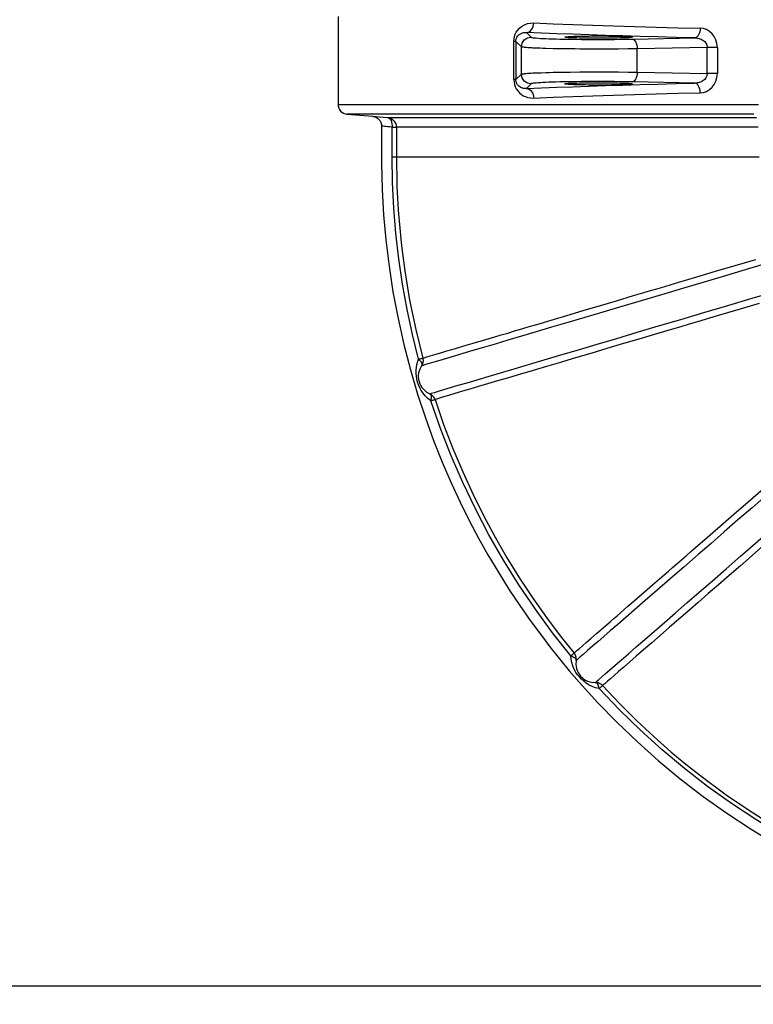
# Model space of a CAD drawing. Header units: millimetres. Extents: x 196 to 2027204, y -221452 to 153872.
# Tile 262 of 381: x 1215758 to 1216518, y -203443 to -202423. Entities that reach past the tile are written whole.
import ezdxf

# ---------------------------------------------------------------- set-up
doc = ezdxf.new("R2010")
doc.units = ezdxf.units.MM
doc.layers.add('00_Основной', color=163, linetype='Continuous', lineweight=40)
doc.layers.add('Эл.линия силовых сетей', color=1, linetype='Continuous', lineweight=50)
doc.styles.add('Times New Roman', font='times.ttf')

msp = doc.modelspace()

# ---------------------------------------------------------------- linework, layer by layer
at = {"color": 252, "lineweight": 30, "ltscale": 10}
msp.add_line((1212197.7, -203424.1, 0.2), (1216757.7, -203424.1, 0.5), dxfattribs=at)
at = {"layer": '00_Основной', "color": 252, "lineweight": 25, "ltscale": 10}
for p, q in [((1216087.7, -202419.7, 0.2), (1216087.7, -202510.8, 0.2)), ((1216282.9, -202436.3, 0.2), (1216287.7, -202441.1, 0.2)), ((1216269.9, -202485.1, 0.2), (1216269.9, -202445.4, 0.2)), ((1216277.8, -202451.1, 0.2), (1216272, -202445.4, 0.2)), ((1216272, -202445.4, 0.2), (1216272, -202485.1, 0.2)), ((1216392.7, -202443.1, 0.2), (1216457.4, -202441.8, 0.2)), ((1216277.8, -202479.4, 0.2), (1216277.8, -202451.1, 0.2)), ((1216470.3, -202451.7, 0.2), (1216397.7, -202453.1, 0.2)), ((1216397.7, -202477.4, 0.2), (1216397.7, -202453.1, 0.2)), ((1216470.3, -202478.8, 0.2), (1216470.3, -202451.7, 0.2)), ((1216480.8, -202451.7, 0.2), (1216480.8, -202478.8, 0.2)), ((1216397.7, -202477.4, 0.2), (1216470.3, -202478.8, 0.2)), ((1216272, -202485.1, 0.2), (1216277.8, -202479.4, 0.2)), ((1216457.4, -202488.7, 0.2), (1216392.7, -202487.4, 0.2)), ((1216287.7, -202489.4, 0.2), (1216282.9, -202494.2, 0.2)), ((1216096.8, -202520.8, 0.2), (1216123.7, -202523.1, 0.2))]:
    msp.add_line(p, q, dxfattribs=at)
at = {"layer": '00_Основной', "color": 252, "lineweight": 25, "ltscale": 10, "elevation": 0.2}
for points in [[(1216269.9, -202445.4), (1216270.1, -202442.8), (1216270.6, -202440.3), (1216271.4, -202438), (1216272.4, -202436), (1216273.9, -202433.8), (1216275.7, -202431.8), (1216277.7, -202430.1), (1216280.8, -202428.3), (1216284, -202427), (1216287.2, -202426.4), (1216290.6, -202426.3)], [(1216282.9, -202436.3), (1216284.4, -202436), (1216285.8, -202435.4), (1216287.1, -202434.5), (1216288.3, -202433.3), (1216289.2, -202431.8), (1216290, -202430), (1216290.4, -202428.2), (1216290.6, -202426.3)], [(1216290.6, -202426.3), (1216310.5, -202427.1), (1216330.9, -202427.9), (1216351.9, -202428.6), (1216373.3, -202429.3), (1216395.2, -202430), (1216417.5, -202430.6), (1216440.1, -202431.3), (1216463.1, -202431.8)], [(1216272, -202445.4), (1216272.1, -202444.6), (1216272.1, -202443.9), (1216272.5, -202442.5), (1216273.1, -202441.1), (1216274, -202439.8), (1216274.4, -202439.3), (1216274.9, -202438.8), (1216275.5, -202438.3), (1216276.1, -202437.9), (1216276.8, -202437.5), (1216277.5, -202437.2), (1216278.2, -202436.9), (1216279, -202436.6), (1216279.8, -202436.4), (1216280.3, -202436.4), (1216280.9, -202436.3), (1216281.8, -202436.2), (1216282.9, -202436.3)], [(1216457.4, -202441.8), (1216438.1, -202441.3), (1216419.2, -202440.9), (1216400.7, -202440.3), (1216382.5, -202439.8), (1216364.8, -202439.3), (1216347.5, -202438.7), (1216330.7, -202438.1), (1216314.3, -202437.5), (1216298.4, -202436.9), (1216282.9, -202436.3)], [(1216463.1, -202431.8), (1216463, -202433.7), (1216462.6, -202435.6), (1216462.1, -202437.3), (1216461.4, -202438.8), (1216460.5, -202440), (1216459.6, -202441), (1216458.5, -202441.6), (1216457.4, -202441.8)], [(1216480.8, -202451.7), (1216480.4, -202447.7), (1216479.3, -202443.8), (1216477.6, -202440.4), (1216475.3, -202437.5), (1216472.6, -202435.1), (1216469.6, -202433.3), (1216466.4, -202432.2), (1216463.1, -202431.8)], [(1216272, -202445.4), (1216272, -202445.4), (1216271.8, -202445.4), (1216271.7, -202445.4), (1216271.4, -202445.4), (1216271.1, -202445.4), (1216270.8, -202445.4), (1216270.4, -202445.4), (1216269.9, -202445.4)], [(1216277.8, -202451.1), (1216278, -202449.2), (1216278.5, -202447.3), (1216279.5, -202445.5), (1216280.7, -202444), (1216282.2, -202442.8), (1216283.9, -202441.9), (1216285.8, -202441.3), (1216287.7, -202441.1)], [(1216287.7, -202441.1), (1216288.1, -202441.3), (1216288.8, -202441.4), (1216289.9, -202441.6), (1216291.2, -202441.8), (1216293, -202441.9), (1216295, -202442.1), (1216297.4, -202442.3), (1216300.1, -202442.4), (1216303, -202442.5), (1216306.3, -202442.7), (1216309.7, -202442.8), (1216313.5, -202442.9), (1216317.5, -202443), (1216321.6, -202443.1), (1216326, -202443.2), (1216330.5, -202443.3), (1216335.1, -202443.3), (1216339.9, -202443.4), (1216344.7, -202443.4), (1216349.6, -202443.4), (1216354.6, -202443.4), (1216359.6, -202443.5), (1216364.5, -202443.4), (1216369.5, -202443.4), (1216374.3, -202443.4), (1216379.1, -202443.3), (1216383.8, -202443.3), (1216388.3, -202443.2), (1216392.7, -202443.1)], [(1216392.7, -202443.1), (1216393.7, -202443.4), (1216394.6, -202444), (1216395.4, -202444.9), (1216396.2, -202446.2), (1216396.8, -202447.7), (1216397.3, -202449.4), (1216397.6, -202451.2), (1216397.7, -202453.1)], [(1216457.4, -202441.8), (1216460, -202442.1), (1216461.8, -202442.4), (1216462.9, -202442.8), (1216464, -202443.2), (1216465, -202443.7), (1216465.8, -202444.2), (1216466.8, -202444.9), (1216467.7, -202445.7), (1216469, -202447.3), (1216469.6, -202448.4), (1216470, -202449.4), (1216470.3, -202451.7)], [(1216397.7, -202453.1), (1216388.3, -202453.3), (1216378.5, -202453.4), (1216368.5, -202453.4), (1216358.4, -202453.5), (1216348.3, -202453.4), (1216338.2, -202453.4), (1216333.3, -202453.3), (1216328.4, -202453.3), (1216323.6, -202453.2), (1216318.9, -202453.1), (1216310.8, -202453), (1216303, -202452.8), (1216300.1, -202452.7), (1216297.2, -202452.6), (1216294.5, -202452.5), (1216291.9, -202452.4), (1216289.5, -202452.3), (1216288.1, -202452.2), (1216286.8, -202452.1), (1216285.5, -202452.1), (1216284.3, -202452), (1216283.1, -202451.9), (1216282.1, -202451.8), (1216281.1, -202451.7), (1216280, -202451.6), (1216279, -202451.5), (1216278.2, -202451.3), (1216277.8, -202451.1)], [(1216480.8, -202451.7), (1216479.6, -202451.7), (1216478.3, -202451.7), (1216477, -202451.7), (1216475.6, -202451.7), (1216474.2, -202451.7), (1216472.9, -202451.7), (1216471.6, -202451.7), (1216470.3, -202451.7)], [(1216277.8, -202479.4), (1216278, -202479.3), (1216278.3, -202479.2), (1216278.7, -202479.1), (1216279.3, -202479), (1216279.9, -202478.9), (1216280.5, -202478.9), (1216281.1, -202478.8), (1216282.5, -202478.7), (1216284.1, -202478.5), (1216285.8, -202478.4), (1216287.6, -202478.3), (1216289.5, -202478.2), (1216293.6, -202478), (1216298.1, -202477.9), (1216303, -202477.7), (1216306.8, -202477.6), (1216310.8, -202477.5), (1216314.8, -202477.4), (1216318.9, -202477.4), (1216328.4, -202477.2), (1216338.2, -202477.1), (1216348.3, -202477.1), (1216358.4, -202477), (1216368.5, -202477.1), (1216378.5, -202477.1), (1216388.3, -202477.2), (1216397.7, -202477.4)], [(1216397.7, -202477.4), (1216397.6, -202479.3), (1216397.3, -202481.1), (1216396.8, -202482.8), (1216396.2, -202484.3), (1216395.4, -202485.6), (1216394.6, -202486.5), (1216393.7, -202487.1), (1216392.7, -202487.4)], [(1216269.9, -202485.1), (1216270.1, -202487.7), (1216270.6, -202490.2), (1216271.4, -202492.5), (1216272.4, -202494.5), (1216273.9, -202496.7), (1216275.7, -202498.7), (1216277.7, -202500.4), (1216279.7, -202501.7), (1216281.8, -202502.7), (1216284, -202503.5), (1216287.2, -202504.1), (1216290.6, -202504.2)], [(1216272, -202485.1), (1216272, -202485.1), (1216271.8, -202485.1), (1216271.7, -202485.1), (1216271.4, -202485.1), (1216271.1, -202485.1), (1216270.8, -202485.1), (1216270.4, -202485.1), (1216269.9, -202485.1)], [(1216282.9, -202494.2), (1216281.8, -202494.3), (1216280.9, -202494.2), (1216280.3, -202494.2), (1216279.8, -202494.1), (1216279.3, -202494), (1216278.7, -202493.8), (1216278.2, -202493.6), (1216277.7, -202493.4), (1216277.3, -202493.2), (1216276.8, -202493), (1216276, -202492.5), (1216275.2, -202491.9), (1216274.5, -202491.3), (1216274, -202490.7), (1216273.7, -202490.3), (1216273.4, -202489.8), (1216273.1, -202489.4), (1216272.5, -202488), (1216272.1, -202486.6), (1216272.1, -202485.9), (1216272, -202485.1)], [(1216287.7, -202489.4), (1216285.8, -202489.2), (1216283.9, -202488.6), (1216282.2, -202487.7), (1216280.7, -202486.5), (1216279.5, -202485), (1216278.5, -202483.2), (1216278, -202481.4), (1216277.8, -202479.4)], [(1216392.7, -202487.4), (1216388.3, -202487.3), (1216383.8, -202487.2), (1216379.1, -202487.2), (1216374.3, -202487.1), (1216369.5, -202487.1), (1216364.5, -202487.1), (1216359.6, -202487), (1216354.6, -202487.1), (1216349.6, -202487.1), (1216344.7, -202487.1), (1216339.9, -202487.1), (1216335.1, -202487.2), (1216330.5, -202487.2), (1216326, -202487.3), (1216321.6, -202487.4), (1216317.5, -202487.5), (1216313.5, -202487.6), (1216309.7, -202487.7), (1216306.3, -202487.8), (1216303, -202488), (1216300.1, -202488.1), (1216297.4, -202488.3), (1216295, -202488.4), (1216293, -202488.6), (1216291.2, -202488.7), (1216289.9, -202488.9), (1216288.8, -202489.1), (1216288.1, -202489.2), (1216287.7, -202489.4)], [(1216470.3, -202478.8), (1216470, -202481), (1216469, -202483.2), (1216468.4, -202484), (1216467.7, -202484.8), (1216465.8, -202486.3), (1216464.7, -202487), (1216463.3, -202487.6), (1216461.8, -202488.1), (1216461, -202488.3), (1216460, -202488.4), (1216458.8, -202488.6), (1216457.4, -202488.7)], [(1216463.1, -202498.7), (1216466.4, -202498.3), (1216469.6, -202497.2), (1216472.6, -202495.4), (1216475.3, -202493), (1216477.6, -202490.1), (1216479.3, -202486.6), (1216480.4, -202482.8), (1216480.8, -202478.8)], [(1216480.8, -202478.8), (1216479.6, -202478.8), (1216478.3, -202478.8), (1216477, -202478.8), (1216475.6, -202478.8), (1216474.2, -202478.8), (1216472.9, -202478.8), (1216471.6, -202478.8), (1216470.3, -202478.8)], [(1216282.9, -202494.2), (1216298.4, -202493.6), (1216314.3, -202493), (1216330.7, -202492.4), (1216347.5, -202491.8), (1216364.8, -202491.2), (1216382.5, -202490.7), (1216400.7, -202490.2), (1216419.2, -202489.6), (1216438.1, -202489.2), (1216457.4, -202488.7)], [(1216282.9, -202494.2), (1216284.4, -202494.5), (1216285.8, -202495.1), (1216287.1, -202496), (1216288.3, -202497.2), (1216289.2, -202498.7), (1216290, -202500.5), (1216290.4, -202502.3), (1216290.6, -202504.2)], [(1216463.1, -202498.7), (1216463, -202496.8), (1216462.6, -202494.9), (1216462.1, -202493.2), (1216461.4, -202491.7), (1216460.5, -202490.5), (1216459.6, -202489.5), (1216458.5, -202488.9), (1216457.4, -202488.7)], [(1216290.6, -202504.2), (1216310.5, -202503.4), (1216330.9, -202502.6), (1216351.9, -202501.9), (1216373.3, -202501.2), (1216395.2, -202500.5), (1216417.5, -202499.9), (1216440.1, -202499.2), (1216463.1, -202498.7)], [(1216087.7, -202510.8), (1216087.9, -202512.7), (1216088.4, -202514.5), (1216089.2, -202516.1), (1216090.3, -202517.6), (1216091.7, -202518.8), (1216093.3, -202519.8), (1216095, -202520.5), (1216096.8, -202520.8)], [(1216087.7, -202510.8), (1216087.8, -202510.8), (1216088.3, -202510.8), (1216089.1, -202510.8), (1216090.2, -202510.8), (1216091.7, -202510.8), (1216093.6, -202510.8), (1216095.9, -202510.8), (1216098.4, -202510.8), (1216101.4, -202510.8), (1216104.6, -202510.8), (1216108.3, -202510.8), (1216112.3, -202510.8), (1216116.6, -202510.8), (1216121.3, -202510.8), (1216126.3, -202510.8), (1216131.6, -202510.8), (1216137.3, -202510.8), (1216143.4, -202510.8), (1216149.7, -202510.8), (1216156.4, -202510.8), (1216163.4, -202510.8), (1216170.8, -202510.8), (1216178.5, -202510.8), (1216186.5, -202510.8), (1216194.8, -202510.8), (1216203.4, -202510.8), (1216212.3, -202510.8), (1216221.6, -202510.8), (1216231.1, -202510.8), (1216240.9, -202510.8), (1216251.1, -202510.8), (1216261.5, -202510.8), (1216272.2, -202510.8), (1216283.2, -202510.8), (1216294.5, -202510.8), (1216306, -202510.8), (1216317.8, -202510.8), (1216329.8, -202510.8), (1216342.2, -202510.8), (1216354.7, -202510.8), (1216367.6, -202510.8), (1216380.6, -202510.8), (1216393.9, -202510.8), (1216407.5, -202510.8), (1216421.2, -202510.8), (1216435.2, -202510.8), (1216449.4, -202510.8), (1216463.8, -202510.8), (1216478.4, -202510.8), (1216493.2, -202510.8), (1216508.2, -202510.8), (1216523.3, -202510.8)], [(1216518.7, -202520.8), (1216503.7, -202520.8), (1216489, -202520.8), (1216474.3, -202520.8), (1216459.9, -202520.8), (1216445.7, -202520.8), (1216431.8, -202520.8), (1216418, -202520.8), (1216404.4, -202520.8), (1216391.1, -202520.8), (1216378, -202520.8), (1216365.2, -202520.8), (1216352.6, -202520.8), (1216340.3, -202520.8), (1216328.2, -202520.8), (1216316.4, -202520.8), (1216304.8, -202520.8), (1216293.5, -202520.8), (1216282.5, -202520.8), (1216271.8, -202520.8), (1216261.3, -202520.8), (1216251.1, -202520.8), (1216241.3, -202520.8), (1216231.7, -202520.8), (1216222.4, -202520.8), (1216213.5, -202520.8), (1216204.8, -202520.8), (1216196.5, -202520.8), (1216188.4, -202520.8), (1216180.7, -202520.8), (1216173.3, -202520.8), (1216166.3, -202520.8), (1216159.5, -202520.8), (1216153.1, -202520.8), (1216147.1, -202520.8), (1216141.3, -202520.8), (1216136, -202520.8), (1216130.9, -202520.8), (1216126.2, -202520.8), (1216121.8, -202520.8), (1216117.8, -202520.8), (1216114.1, -202520.8), (1216110.8, -202520.8), (1216107.8, -202520.8), (1216105.2, -202520.8), (1216103, -202520.8), (1216101, -202520.8), (1216099.5, -202520.8), (1216098.3, -202520.8), (1216097.5, -202520.8), (1216097, -202520.8), (1216096.8, -202520.8)], [(1216123.6, -202523.1), (1216125.3, -202523.4), (1216127, -202524.1), (1216128.6, -202525.1), (1216130.1, -202526.4), (1216131.2, -202527.9), (1216132.1, -202529.6), (1216132.6, -202531.4), (1216132.7, -202533.1)], [(1216123.7, -202523.1), (1216123.8, -202523.2), (1216125, -202523.3), (1216127.3, -202523.4), (1216130.4, -202523.7), (1216134.4, -202524.1), (1216139.1, -202524.4)], [(1216139.1, -202524.4), (1216139.9, -202524.4), (1216141, -202524.4), (1216142.5, -202524.4), (1216144.3, -202524.4), (1216146.5, -202524.4), (1216149, -202524.4), (1216151.9, -202524.4), (1216155.1, -202524.4), (1216158.7, -202524.4), (1216162.6, -202524.4), (1216166.8, -202524.4), (1216171.4, -202524.4), (1216176.3, -202524.4), (1216181.6, -202524.4), (1216187.1, -202524.4), (1216193.1, -202524.4), (1216199.3, -202524.4), (1216205.9, -202524.4), (1216212.8, -202524.4), (1216220, -202524.4), (1216227.5, -202524.4), (1216235.4, -202524.4), (1216243.5, -202524.4), (1216252, -202524.4), (1216260.7, -202524.4), (1216269.8, -202524.4), (1216279.2, -202524.4), (1216288.8, -202524.4), (1216298.7, -202524.4), (1216309, -202524.4), (1216319.5, -202524.4), (1216330.2, -202524.4), (1216341.3, -202524.4), (1216352.6, -202524.4), (1216364.1, -202524.4), (1216375.9, -202524.4), (1216388, -202524.4), (1216400.3, -202524.4), (1216412.9, -202524.4), (1216425.6, -202524.4), (1216438.7, -202524.4), (1216451.9, -202524.4), (1216465.3, -202524.4), (1216479, -202524.4), (1216492.9, -202524.4), (1216506.9, -202524.4), (1216521.2, -202524.4)], [(1216139.1, -202524.4), (1216140.9, -202524.8), (1216142.6, -202525.4), (1216144.2, -202526.4), (1216145.6, -202527.7), (1216146.7, -202529.1), (1216147.5, -202530.8), (1216148, -202532.6), (1216148.2, -202534.4)], [(1216139.1, -202524.4), (1216140.1, -202524.7), (1216141.1, -202525.4), (1216141.9, -202526.3), (1216142.7, -202527.5), (1216143.2, -202529), (1216143.6, -202530.7), (1216143.8, -202532.5), (1216143.8, -202534.4)], [(1216132.7, -202533.1), (1216132.7, -202545), (1216132.7, -202572.1), (1216133.4, -202599), (1216134.9, -202625.3), (1216137.2, -202651), (1216140.2, -202676.1), (1216144.6, -202704.9), (1216149.9, -202732.7), (1216156, -202759.6), (1216162.7, -202785.6), (1216170.2, -202811), (1216178.2, -202835.4), (1216186.7, -202858.9), (1216195.7, -202881.3), (1216204.9, -202902.7), (1216214.2, -202922.8), (1216223.7, -202941.9), (1216233.4, -202960.2), (1216243.1, -202977.5), (1216254.2, -202996.1), (1216265.2, -203013.7), (1216276.1, -203030.1), (1216286.9, -203045.4), (1216297.4, -203059.7), (1216307.3, -203072.8), (1216317.2, -203085.2), (1216327.3, -203097.5), (1216337.7, -203109.5), (1216357, -203130.7), (1216377, -203151.2), (1216397.9, -203171.2), (1216419.5, -203190.5), (1216442.4, -203209.5), (1216466.1, -203227.7), (1216490.5, -203245.2), (1216515.7, -203261.8), (1216541.7, -203277.6)], [(1216143.8, -202534.4), (1216141.4, -202534.1), (1216139.2, -202533.9), (1216137.3, -202533.6), (1216135.7, -202533.5), (1216134.4, -202533.3), (1216133.5, -202533.2), (1216132.9, -202533.1), (1216132.7, -202533.1), (1216132.7, -202533.1)], [(1216143.8, -202534.4), (1216144.7, -202534.4), (1216145.6, -202534.4), (1216146.3, -202534.4), (1216147, -202534.4), (1216147.5, -202534.4), (1216147.9, -202534.4), (1216148.1, -202534.4), (1216148.2, -202534.4)], [(1216143.8, -202565.2), (1216143.8, -202549.8), (1216143.8, -202534.4)], [(1216523.1, -202534.4), (1216508.8, -202534.4), (1216494.7, -202534.4), (1216480.8, -202534.4), (1216467.1, -202534.4), (1216453.7, -202534.4), (1216440.4, -202534.4), (1216427.4, -202534.4), (1216414.6, -202534.4), (1216402.1, -202534.4), (1216389.8, -202534.4), (1216377.8, -202534.4), (1216366, -202534.4), (1216354.5, -202534.4), (1216343.2, -202534.4), (1216332.2, -202534.4), (1216321.5, -202534.4), (1216311.1, -202534.4), (1216301, -202534.4), (1216291.1, -202534.4), (1216281.6, -202534.4), (1216272.3, -202534.4), (1216263.4, -202534.4), (1216254.8, -202534.4), (1216246.4, -202534.4), (1216238.4, -202534.4), (1216230.8, -202534.4), (1216223.4, -202534.4), (1216216.3, -202534.4), (1216209.6, -202534.4), (1216203.3, -202534.4), (1216197.2, -202534.4), (1216191.5, -202534.4), (1216186.1, -202534.4), (1216181.1, -202534.4), (1216176.5, -202534.4), (1216172.1, -202534.4), (1216168.1, -202534.4), (1216164.5, -202534.4), (1216161.2, -202534.4), (1216158.3, -202534.4), (1216155.7, -202534.4), (1216153.5, -202534.4), (1216151.6, -202534.4), (1216150.2, -202534.4), (1216149, -202534.4), (1216148.2, -202534.4)], [(1216148.2, -202534.4), (1216148.2, -202551.7), (1216148.2, -202565.3)], [(1216143.8, -202565.2), (1216144.7, -202565.2), (1216145.6, -202565.2), (1216146.3, -202565.2), (1216147, -202565.2), (1216147.5, -202565.2), (1216147.9, -202565.2), (1216148.1, -202565.3), (1216148.2, -202565.3)], [(1216171.2, -202774.8), (1216164.8, -202749.1), (1216159.3, -202723.2), (1216154.5, -202697.1), (1216150.7, -202670.9), (1216147.7, -202644.6), (1216145.5, -202618.2), (1216144.2, -202591.7), (1216143.8, -202565.2)], [(1216524, -202565.3), (1216509.7, -202565.3), (1216495.6, -202565.3), (1216481.6, -202565.3), (1216467.9, -202565.3), (1216454.4, -202565.3), (1216441.1, -202565.3), (1216428.1, -202565.3), (1216415.3, -202565.3), (1216402.7, -202565.3), (1216390.4, -202565.3), (1216378.3, -202565.3), (1216366.5, -202565.3), (1216355, -202565.3), (1216343.7, -202565.3), (1216332.7, -202565.3), (1216322, -202565.3), (1216311.5, -202565.3), (1216301.4, -202565.3), (1216291.5, -202565.3), (1216281.9, -202565.3), (1216272.6, -202565.3), (1216263.7, -202565.3), (1216255, -202565.3), (1216246.7, -202565.3), (1216238.7, -202565.3), (1216231, -202565.3), (1216223.6, -202565.3), (1216216.5, -202565.3), (1216209.8, -202565.3), (1216203.4, -202565.3), (1216197.3, -202565.3), (1216191.6, -202565.3), (1216186.2, -202565.3), (1216181.2, -202565.3), (1216176.5, -202565.3), (1216172.2, -202565.3), (1216168.2, -202565.3), (1216164.5, -202565.3), (1216161.3, -202565.3), (1216158.3, -202565.3), (1216155.7, -202565.3), (1216153.5, -202565.3), (1216151.7, -202565.3), (1216150.2, -202565.3), (1216149, -202565.3), (1216148.2, -202565.3)], [(1216148.2, -202565.3), (1216148.3, -202574.5), (1216148.5, -202584.6), (1216148.8, -202595.8), (1216149.3, -202607.9), (1216150.1, -202620.4), (1216150.9, -202631.6), (1216153.5, -202657.4), (1216156.8, -202683.1), (1216161.9, -202713.7), (1216168.2, -202743.9), (1216175.5, -202773.6)], [(1216175.5, -202773.6), (1216177, -202773.2), (1216179.6, -202772.4), (1216183.2, -202771.3), (1216187.9, -202770), (1216191.4, -202768.9), (1216195.2, -202767.8), (1216199.5, -202766.5), (1216204.3, -202765.1), (1216209.4, -202763.6), (1216218.1, -202761), (1216227.8, -202758.2), (1216238.5, -202755), (1216250.2, -202751.5), (1216256.7, -202749.6), (1216263.5, -202747.6), (1216270.6, -202745.5), (1216278, -202743.3), (1216285.6, -202741), (1216293.6, -202738.7), (1216308.6, -202734.2), (1216324.7, -202729.4), (1216341.7, -202724.4), (1216359.7, -202719.1), (1216376.4, -202714.1), (1216393.9, -202708.9), (1216398.6, -202707.5), (1216403.4, -202706.1), (1216408.2, -202704.7), (1216413, -202703.3), (1216418, -202701.8), (1216422.9, -202700.3), (1216440.8, -202695), (1216459.5, -202689.5), (1216479, -202683.7), (1216499.3, -202677.7), (1216520.5, -202671.4)], [(1216538.7, -202673.6), (1216514.2, -202680.9), (1216490.4, -202687.9), (1216467.2, -202694.8), (1216444.7, -202701.5), (1216423, -202707.9), (1216401.9, -202714.1), (1216381.7, -202720.1), (1216362.2, -202725.9), (1216343.6, -202731.4), (1216325.8, -202736.7), (1216308.9, -202741.7), (1216292.9, -202746.4), (1216277.9, -202750.9), (1216263.8, -202755.1), (1216250.6, -202759), (1216238.5, -202762.6), (1216227.3, -202765.9), (1216217.2, -202768.9), (1216208.1, -202771.6), (1216200.1, -202773.9), (1216193.1, -202776), (1216187.1, -202777.8), (1216182.3, -202779.2), (1216178.5, -202780.3), (1216175.9, -202781.1), (1216174.3, -202781.6)], [(1216182.8, -202810.5), (1216184.6, -202810), (1216187.6, -202809.1), (1216191.9, -202807.8), (1216197.4, -202806.2), (1216204.2, -202804.2), (1216212.2, -202801.8), (1216221.4, -202799.1), (1216231.8, -202796), (1216243.4, -202792.6), (1216256.2, -202788.8), (1216270.2, -202784.7), (1216285.2, -202780.2), (1216301.4, -202775.4), (1216318.6, -202770.3), (1216336.9, -202764.9), (1216356.2, -202759.2), (1216376.5, -202753.2), (1216397.7, -202746.9), (1216419.9, -202740.3), (1216442.9, -202733.5), (1216466.8, -202726.4), (1216491.5, -202719.1), (1216516.9, -202711.6), (1216543.1, -202703.8)], [(1216524, -202717), (1216501.9, -202723.6), (1216480.7, -202729.9), (1216460.3, -202735.9), (1216451.5, -202738.5), (1216442.8, -202741.1), (1216434.3, -202743.6), (1216426, -202746.1), (1216417.8, -202748.5), (1216409.8, -202750.9), (1216402, -202753.2), (1216383.6, -202758.6), (1216366.2, -202763.8), (1216349.6, -202768.7), (1216333.9, -202773.4), (1216326, -202775.7), (1216318.3, -202778), (1216310.9, -202780.2), (1216303.7, -202782.3), (1216296.7, -202784.4), (1216290, -202786.4), (1216276.8, -202790.3), (1216264.5, -202793.9), (1216253.1, -202797.3), (1216242.6, -202800.4), (1216233.1, -202803.2), (1216224.4, -202805.8), (1216216.7, -202808), (1216208.9, -202810.4), (1216202.3, -202812.3), (1216196.9, -202813.9), (1216192.8, -202815.1), (1216189.9, -202816), (1216188.2, -202816.5)], [(1216171.2, -202774.8), (1216172.1, -202774.5), (1216173, -202774.3), (1216173.7, -202774.1), (1216174.3, -202774), (1216174.8, -202773.8), (1216175.2, -202773.7), (1216175.4, -202773.7), (1216175.5, -202773.6)], [(1216175.5, -202773.6), (1216175.7, -202774.6), (1216175.8, -202775.7), (1216175.8, -202776.7), (1216175.7, -202777.7), (1216175.5, -202778.7), (1216175.2, -202779.7), (1216174.8, -202780.7), (1216174.3, -202781.6)], [(1216184, -202817.9), (1216180.9, -202815.5), (1216178.1, -202812.8), (1216175.6, -202809.7), (1216174, -202807.1), (1216172.5, -202804.4), (1216171.2, -202801.4), (1216170.2, -202798.5), (1216169.5, -202795.6), (1216169, -202792.6), (1216168.7, -202789.5), (1216168.7, -202786.2), (1216169.4, -202780.3), (1216171.2, -202774.8)], [(1216174.3, -202781.6), (1216172.3, -202785.2), (1216171.2, -202789.2), (1216170.9, -202791.3), (1216170.9, -202793.5), (1216171.1, -202795.8), (1216171.7, -202798), (1216172.5, -202800.3), (1216173.5, -202802.3), (1216174.7, -202804.1), (1216176.1, -202805.8), (1216179.2, -202808.5), (1216182.8, -202810.5)], [(1216171.2, -202774.8), (1216172.2, -202775.7), (1216173, -202776.7), (1216173.6, -202777.6), (1216174.1, -202778.6), (1216174.4, -202779.4), (1216174.6, -202780.2), (1216174.5, -202781), (1216174.3, -202781.6)], [(1216188.2, -202816.5), (1216187.8, -202815.5), (1216187.4, -202814.6), (1216186.8, -202813.8), (1216186.1, -202812.9), (1216185.4, -202812.2), (1216184.6, -202811.6), (1216183.8, -202811), (1216182.8, -202810.5)], [(1216184, -202817.9), (1216184.3, -202816.6), (1216184.4, -202815.3), (1216184.4, -202814.2), (1216184.4, -202813.1), (1216184.1, -202812.2), (1216183.8, -202811.5), (1216183.4, -202810.9), (1216182.8, -202810.5)], [(1216184, -202817.9), (1216184.9, -202817.6), (1216185.7, -202817.3), (1216186.4, -202817.1), (1216187, -202816.9), (1216187.5, -202816.7), (1216187.9, -202816.6), (1216188.1, -202816.5), (1216188.2, -202816.5)], [(1216328.9, -203082.1), (1216310.1, -203058.3), (1216292.2, -203033.8), (1216275.2, -203008.7), (1216259.2, -202983), (1216244.1, -202956.7), (1216230, -202929.9), (1216217, -202902.6), (1216204.9, -202874.8), (1216193.9, -202846.5), (1216184, -202817.9)], [(1216188.2, -202816.5), (1216197.1, -202842.4), (1216206.7, -202867.4), (1216216.9, -202891.6), (1216227.6, -202914.9), (1216238.8, -202937.3), (1216250.4, -202959), (1216262.4, -202979.7), (1216275.9, -203001.6), (1216289.7, -203022.5), (1216303.8, -203042.4), (1216318, -203061.3), (1216332.3, -203079.2)], [(1216547.6, -202901.8), (1216531.9, -202915.4), (1216516.7, -202928.6), (1216502.1, -202941.3), (1216487.9, -202953.7), (1216474.2, -202965.6), (1216461, -202977), (1216446, -202990.1), (1216431.8, -203002.4), (1216418.5, -203014), (1216406.1, -203024.8), (1216394.6, -203034.8), (1216385.8, -203042.4), (1216377.6, -203049.5), (1216370.1, -203056), (1216363.3, -203061.9), (1216357.2, -203067.2), (1216351.9, -203071.9), (1216346.3, -203076.7), (1216341.8, -203080.6), (1216338.4, -203083.6), (1216335.9, -203085.8), (1216334.5, -203087)], [(1216332.3, -203079.2), (1216333.4, -203078.3), (1216335.3, -203076.7), (1216337.8, -203074.5), (1216341, -203071.7), (1216345, -203068.3), (1216349.6, -203064.2), (1216355.6, -203059), (1216362.4, -203053.1), (1216370.2, -203046.4), (1216373.5, -203043.5), (1216376.9, -203040.5), (1216380.5, -203037.4), (1216384.2, -203034.2), (1216388.1, -203030.8), (1216392.1, -203027.3), (1216402.4, -203018.3), (1216413.6, -203008.6), (1216425.7, -202998.1), (1216430, -202994.3), (1216434.4, -202990.5), (1216438.9, -202986.6), (1216443.6, -202982.6), (1216448.3, -202978.5), (1216453.1, -202974.2), (1216458.1, -202969.9), (1216470.6, -202959.1), (1216483.9, -202947.5), (1216497.9, -202935.3), (1216512.7, -202922.5), (1216528.2, -202909)], [(1216354.3, -203109.8), (1216355.6, -203108.7), (1216357.7, -203106.8), (1216360.7, -203104.2), (1216364.6, -203100.8), (1216369.4, -203096.7), (1216375, -203091.8), (1216381.4, -203086.2), (1216388.7, -203079.9), (1216396.8, -203072.8), (1216405.7, -203065.1), (1216415.5, -203056.6), (1216426, -203047.5), (1216437.3, -203037.6), (1216449.3, -203027.2), (1216462.1, -203016), (1216475.7, -203004.3), (1216489.9, -202991.9), (1216504.8, -202978.9), (1216520.4, -202965.4), (1216536.6, -202951.3)], [(1216529.7, -202966.9), (1216516.9, -202978.1), (1216504.6, -202988.7), (1216493, -202998.9), (1216481.9, -203008.5), (1216471.4, -203017.6), (1216461, -203026.7), (1216453, -203033.6), (1216445.4, -203040.2), (1216438.2, -203046.5), (1216431.3, -203052.4), (1216424.8, -203058.1), (1216418.7, -203063.5), (1216412.8, -203068.5), (1216404.4, -203075.9), (1216396.7, -203082.6), (1216389.8, -203088.5), (1216383.7, -203093.9), (1216378.3, -203098.5), (1216373.7, -203102.6), (1216369.9, -203105.8), (1216366.9, -203108.5), (1216364.5, -203110.6), (1216362.7, -203112.1), (1216361.7, -203113)], [(1216328.9, -203082.1), (1216329.7, -203081.5), (1216330.3, -203080.9), (1216330.9, -203080.4), (1216331.4, -203080), (1216331.8, -203079.7), (1216332.1, -203079.5), (1216332.3, -203079.3), (1216332.3, -203079.2)], [(1216334.5, -203087), (1216334.6, -203086), (1216334.6, -203084.9), (1216334.5, -203083.9), (1216334.2, -203082.9), (1216333.9, -203081.9), (1216333.5, -203081), (1216333, -203080.1), (1216332.3, -203079.2)], [(1216328.9, -203082.1), (1216330.2, -203082.5), (1216331.3, -203083.1), (1216332.3, -203083.7), (1216333.1, -203084.3), (1216333.8, -203085), (1216334.2, -203085.6), (1216334.5, -203086.3), (1216334.5, -203087)], [(1216358.4, -203116), (1216354.6, -203115.1), (1216351, -203113.8), (1216347.4, -203112), (1216344.8, -203110.3), (1216342.4, -203108.5), (1216340, -203106.3), (1216337.9, -203104), (1216336, -203101.7), (1216334.3, -203099.2), (1216332.7, -203096.5), (1216331.4, -203093.5), (1216329.6, -203087.8), (1216328.9, -203082.1)], [(1216334.5, -203087), (1216334.3, -203091.1), (1216334.9, -203095.2), (1216335.5, -203097.2), (1216336.4, -203099.2), (1216337.5, -203101.2), (1216339, -203103.1), (1216340.6, -203104.7), (1216342.4, -203106.2), (1216344.3, -203107.3), (1216346.2, -203108.2), (1216350.2, -203109.4), (1216354.3, -203109.8)], [(1216361.7, -203113), (1216360.9, -203112.3), (1216360.1, -203111.6), (1216359.3, -203111.1), (1216358.3, -203110.6), (1216357.4, -203110.2), (1216356.4, -203110), (1216355.4, -203109.8), (1216354.3, -203109.8)], [(1216358.4, -203116), (1216358.1, -203114.7), (1216357.7, -203113.5), (1216357.3, -203112.4), (1216356.8, -203111.5), (1216356.2, -203110.8), (1216355.6, -203110.2), (1216355, -203109.9), (1216354.3, -203109.8)], [(1216358.4, -203116), (1216359.1, -203115.3), (1216359.7, -203114.8), (1216360.3, -203114.3), (1216360.8, -203113.8), (1216361.1, -203113.5), (1216361.4, -203113.2), (1216361.6, -203113.1), (1216361.7, -203113)], [(1216599.9, -203296.3), (1216572.9, -203282.4), (1216546.5, -203267.6), (1216520.6, -203251.8), (1216495.3, -203235.1), (1216470.7, -203217.4), (1216446.8, -203198.8), (1216423.6, -203179.4), (1216401.1, -203159), (1216379.3, -203137.9), (1216358.4, -203116)], [(1216361.7, -203113), (1216379.6, -203131.9), (1216397.4, -203149.5), (1216415.2, -203166), (1216432.7, -203181.4), (1216440.5, -203188), (1216448.2, -203194.3), (1216455.9, -203200.4), (1216463.5, -203206.4), (1216471, -203212.1), (1216480.2, -203218.9), (1216490, -203226), (1216510.1, -203239.7), (1216529.8, -203252.4), (1216548.8, -203263.9), (1216567.2, -203274.3), (1216584.9, -203283.7), (1216601.8, -203292.3)]]:
    msp.add_lwpolyline(points, dxfattribs=at)
for points in [[(1216357.7, -202439.8), (1216361.3, -202439.8), (1216364.8, -202439.8), (1216368.2, -202439.9), (1216371.5, -202439.9), (1216374.7, -202440), (1216377.7, -202440), (1216380.5, -202440.1), (1216383.1, -202440.2), (1216385.4, -202440.3), (1216387.4, -202440.4), (1216389.1, -202440.5), (1216390.5, -202440.6), (1216391.6, -202440.7), (1216392.3, -202440.8), (1216392.7, -202441), (1216392.7, -202441.1), (1216392.3, -202441.2), (1216391.6, -202441.3), (1216390.5, -202441.4), (1216389.1, -202441.6), (1216387.4, -202441.7), (1216385.4, -202441.8), (1216383.1, -202441.9), (1216380.5, -202441.9), (1216377.7, -202442), (1216374.7, -202442.1), (1216371.5, -202442.1), (1216368.2, -202442.2), (1216364.8, -202442.2), (1216361.3, -202442.2), (1216357.7, -202442.2), (1216354.2, -202442.2), (1216350.7, -202442.2), (1216347.2, -202442.2), (1216343.9, -202442.1), (1216340.7, -202442.1), (1216337.7, -202442), (1216334.9, -202441.9), (1216332.3, -202441.9), (1216330, -202441.8), (1216328, -202441.7), (1216326.3, -202441.6), (1216324.9, -202441.4), (1216323.8, -202441.3), (1216323.1, -202441.2), (1216322.8, -202441.1), (1216322.8, -202441), (1216323.1, -202440.8), (1216323.8, -202440.7), (1216324.9, -202440.6), (1216326.3, -202440.5), (1216328, -202440.4), (1216330, -202440.3), (1216332.3, -202440.2), (1216334.9, -202440.1), (1216337.7, -202440), (1216340.7, -202440), (1216343.9, -202439.9), (1216347.2, -202439.9), (1216350.7, -202439.8), (1216354.2, -202439.8)], [(1216357.7, -202488.3), (1216361.3, -202488.3), (1216364.8, -202488.3), (1216368.2, -202488.3), (1216371.5, -202488.4), (1216374.7, -202488.4), (1216377.7, -202488.5), (1216380.5, -202488.6), (1216383.1, -202488.6), (1216385.4, -202488.7), (1216387.4, -202488.8), (1216389.1, -202488.9), (1216390.5, -202489.1), (1216391.6, -202489.2), (1216392.3, -202489.3), (1216392.7, -202489.4), (1216392.7, -202489.6), (1216392.3, -202489.7), (1216391.6, -202489.8), (1216390.5, -202489.9), (1216389.1, -202490), (1216387.4, -202490.1), (1216385.4, -202490.2), (1216383.1, -202490.3), (1216380.5, -202490.4), (1216377.7, -202490.5), (1216374.7, -202490.6), (1216371.5, -202490.6), (1216368.2, -202490.7), (1216364.8, -202490.7), (1216361.3, -202490.7), (1216357.7, -202490.7), (1216354.2, -202490.7), (1216350.7, -202490.7), (1216347.2, -202490.7), (1216343.9, -202490.6), (1216340.7, -202490.6), (1216337.7, -202490.5), (1216334.9, -202490.4), (1216332.3, -202490.3), (1216330, -202490.2), (1216328, -202490.1), (1216326.3, -202490), (1216324.9, -202489.9), (1216323.8, -202489.8), (1216323.1, -202489.7), (1216322.8, -202489.6), (1216322.8, -202489.4), (1216323.1, -202489.3), (1216323.8, -202489.2), (1216324.9, -202489.1), (1216326.3, -202488.9), (1216328, -202488.8), (1216330, -202488.7), (1216332.3, -202488.6), (1216334.9, -202488.6), (1216337.7, -202488.5), (1216340.7, -202488.4), (1216343.9, -202488.4), (1216347.2, -202488.3), (1216350.7, -202488.3), (1216354.2, -202488.3)]]:
    msp.add_lwpolyline(points, close=True, dxfattribs=at)

# ---------------------------------------------------------------- next in the draw order: texts
at = {"layer": 'Эл.линия силовых сетей', "color": 1, "lineweight": 20, "ltscale": 200, "insert": (1141695.2, -202736.7, 0.4), "char_height": 300, "attachment_point": 1, "rotation": 359.8977, "style": 'Times New Roman', "bg_fill": 3, "box_fill_scale": 1, "bg_fill_color": 256, "bg_fill_transparency": 0}
msp.add_mtext_dynamic_manual_height_columns('\\pi16.00321;{\\L\\C0;5ДСП-36Вт-IP54\\P\\pi1335.61388;\\l2,6}', width=3198.337, gutter_width=1250, heights=[0], dxfattribs=at)

doc.saveas('drawing.dxf')
